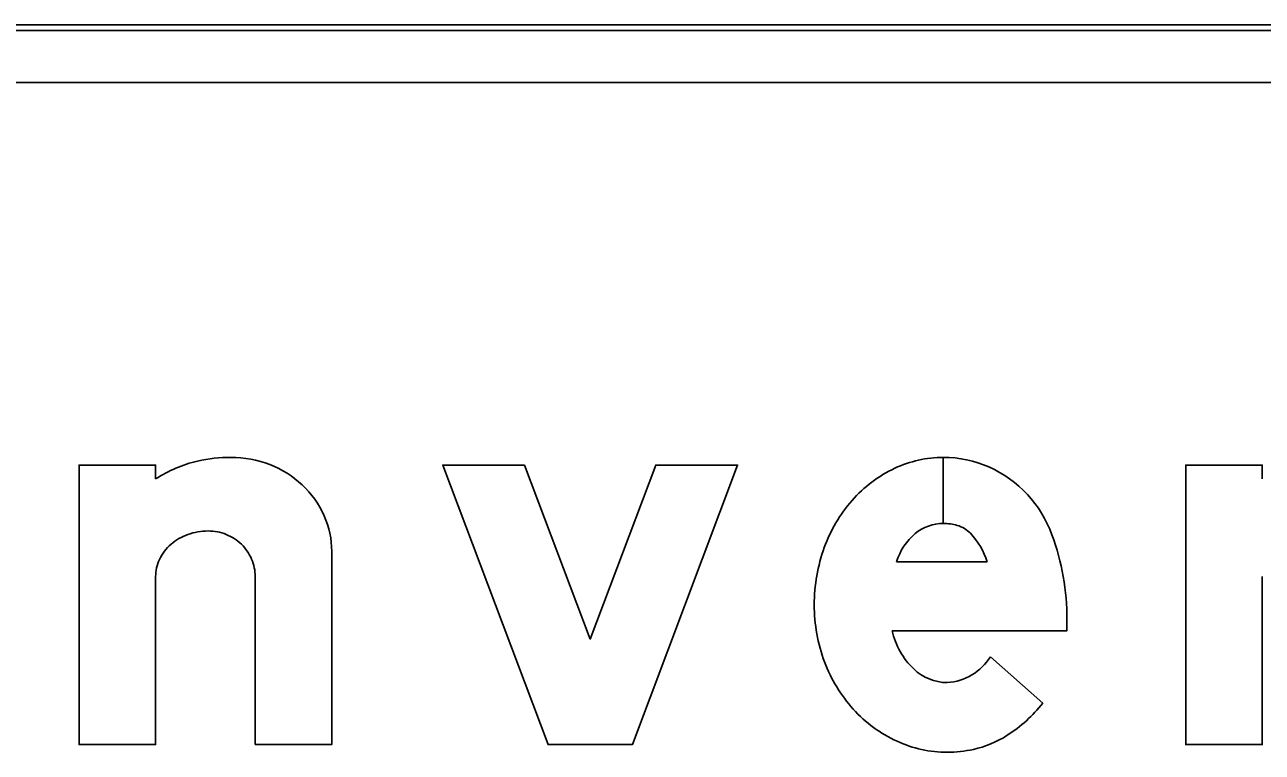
# Model space of a CAD drawing. Extents: x 1806251 to 1809821, y 414895 to 422886.
# Drawn here: x 1809677.0135 to 1809677.4433, y 415362.5483 to 415362.801 of the extents above; entities that cross this region are included whole.
import ezdxf

# ---------------------------------------------------------------- set-up
doc = ezdxf.new("R2010")
doc.units = 0
for name, color, linetype in [('GSBWFILL', 7, 'Continuous'), ('GSCOLORFILL', 7, 'Continuous'), ('GSOUTLINE', 7, 'Continuous')]:
    doc.layers.add(name, color=color, linetype=linetype)

msp = doc.modelspace()

# ---------------------------------------------------------------- linework, layer by layer
at = {"layer": 'GSBWFILL'}
for p, q in [((1809678.5055, 415362.80100000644), (1809676.6855000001, 415362.80100000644)), ((1809676.6855000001, 415362.7810000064), (1809678.5055, 415362.7810000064)), ((1809677.3325608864, 415362.65075000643), (1809677.3325608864, 415362.62780750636)), ((1809677.3325675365, 415362.62780750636), (1809677.3325675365, 415362.65075000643)), ((1809677.3163348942, 415362.6144782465), (1809677.3478425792, 415362.6144782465)), ((1809677.0935563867, 415362.6093324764), (1809677.0935563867, 415362.55100000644)), ((1809677.3489025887, 415362.58153015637), (1809677.367112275, 415362.5654092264))]:
    msp.add_line(p, q, dxfattribs=at)
for points in [[(1809677.0589764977, 415362.6432867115), (1809677.0589764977, 415362.6480900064), (1809677.032376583, 415362.6480900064), (1809677.032376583, 415362.55100000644), (1809677.0589764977, 415362.55100000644), (1809677.0589764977, 415362.6093324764)], [(1809677.443346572, 415362.6432867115), (1809677.443346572, 415362.6480900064), (1809677.416746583, 415362.6480900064), (1809677.416746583, 415362.55100000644), (1809677.443346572, 415362.55100000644), (1809677.443346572, 415362.6093324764)], [(1809677.0935563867, 415362.55100000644), (1809677.1201563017, 415362.55100000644), (1809677.1201563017, 415362.6180872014)], [(1809677.3755165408, 415362.59433207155), (1809677.3755165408, 415362.5905382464), (1809677.31481803, 415362.5905382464)]]:
    msp.add_lwpolyline(points, dxfattribs=at)
msp.add_lwpolyline([(1809677.1871513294, 415362.6480900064), (1809677.158726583, 415362.6480900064), (1809677.1953015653, 415362.55100000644), (1809677.2245615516, 415362.55100000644), (1809677.2611365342, 415362.6480900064), (1809677.2327117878, 415362.6480900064), (1809677.2099315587, 415362.5876188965)], close=True, dxfattribs=at)
for centre, radius, start, end in [((1809677.3325608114, 415362.61135504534), 0.03939492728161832, 90, 115.32243333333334), ((1809677.3325608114, 415362.61135504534), 0.03939492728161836, 66.24132500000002, 89.9903277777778), ((1809677.3352656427, 415362.6056387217), 0.045718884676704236, 115.32243333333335, 138.8014777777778), ((1809677.3315621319, 415362.6097907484), 0.041229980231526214, 19.99010833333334, 65.84692222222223), ((1809677.3394861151, 415362.6019441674), 0.05132799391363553, 138.8014777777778, 160.06947222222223), ((1809677.3325608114, 415362.612389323), 0.015418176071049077, 90, 129.20859444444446), ((1809677.3325608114, 415362.60992877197), 0.01787872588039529, 74.23414444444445, 89.9786888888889), ((1809677.3363261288, 415362.6083960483), 0.020896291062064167, 130.28684722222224, 163.07771944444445), ((1809677.3347083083, 415362.61753516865), 0.009974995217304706, 43.33061388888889, 74.23414722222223), ((1809677.32281373, 415362.6063142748), 0.026327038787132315, 18.06555277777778, 43.33061111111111), ((1809677.2890665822, 415362.594331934), 0.08644995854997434, 0, 19.990108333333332), ((1809677.3461027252, 415362.5995449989), 0.05836614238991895, 160.06947222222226, 179.99999722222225), ((1809677.3443559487, 415362.5995450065), 0.05661936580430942, 180.00000277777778, 200.502125), ((1809677.340371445, 415362.59617857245), 0.026168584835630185, 192.44669444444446, 226.28929166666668), ((1809677.3326654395, 415362.59156471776), 0.019087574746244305, 273.89293333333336, 328.2837944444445), ((1809677.339282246, 415362.5976478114), 0.05120255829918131, 200.502125, 222.0738138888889), ((1809677.3341919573, 415362.589827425), 0.017307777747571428, 226.54755833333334, 269.2365305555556), ((1809677.336041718, 415362.5947224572), 0.04683692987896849, 222.07381388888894, 245.35241944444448), ((1809677.328120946, 415362.5959567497), 0.04953257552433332, 302.59103055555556, 321.92285), ((1809677.333961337, 415362.59018846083), 0.04184843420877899, 245.35241944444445, 270), ((1809677.3351004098, 415362.5850394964), 0.03657498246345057, 282.47428055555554, 302.59103055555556), ((1809677.333961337, 415362.59018846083), 0.041848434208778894, 270.00000000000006, 282.4742805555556)]:
    msp.add_arc(centre, radius, start, end, dxfattribs=at)
for centre, major_axis, ratio, start_param, end_param in [((1809677.0847070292, 415362.60288896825), (2.932802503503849e-18, 0.047896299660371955), 0.9999967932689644, 0.23508775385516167, 0.5671317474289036), ((1809677.085160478, 415362.59754653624), (3.257772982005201e-18, 0.05320347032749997), 0.9999967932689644, 0, 0.21998619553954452), ((1809677.085160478, 415362.61330354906), (2.2929342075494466e-18, 0.03744645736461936), 0.9999967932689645, 5.914285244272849, 6.283185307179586), ((1809677.0860621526, 415362.6156358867), (2.1398188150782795e-18, 0.034945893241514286), 0.9999967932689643, 5.532257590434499, 5.9142852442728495), ((1809677.087454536, 415362.6171277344), (2.0148635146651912e-18, 0.032905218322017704), 0.999996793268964, 5.130076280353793, 5.5322576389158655), ((1809677.089616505, 415362.6180872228), (1.870029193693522e-18, 0.03053989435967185), 0.999996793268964, 4.71238898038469, 5.130076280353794), ((1809677.0763310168, 415362.60673909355), (1.1207715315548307e-18, 0.018303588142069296), 0.9999967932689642, 0.3457036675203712, 0.7157182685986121), ((1809677.0772237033, 415362.6042605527), (1.2820819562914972e-18, 0.020937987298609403), 0.9999967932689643, 0, 0.3457036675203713), ((1809677.0772237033, 415362.60839590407), (1.0288647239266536e-18, 0.016802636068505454), 0.9999967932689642, 5.900623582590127, 6.283185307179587), ((1809677.0774071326, 415362.60885175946), (9.98776585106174e-19, 0.016311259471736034), 0.9999967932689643, 5.512269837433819, 5.900623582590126), ((1809677.0749567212, 415362.60831961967), (9.92522832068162e-19, 0.016209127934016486), 0.9999967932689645, 0.7157182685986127, 1.1262308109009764), ((1809677.0776909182, 415362.6091438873), (9.73838156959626e-19, 0.01590398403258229), 0.9999967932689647, 5.115435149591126, 5.51226978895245), ((1809677.0728311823, 415362.60933216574), (8.483574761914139e-19, 0.013854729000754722), 0.9999967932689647, 1.126230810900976, 1.5707963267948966), ((1809677.0781324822, 415362.60933216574), (9.444447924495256e-19, 0.015423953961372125), 0.9999967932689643, 4.71238898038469, 5.115435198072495)]:
    msp.add_ellipse(centre, major_axis=major_axis, ratio=ratio, start_param=start_param, end_param=end_param, dxfattribs=at)
at = {"layer": 'GSCOLORFILL'}
for p, q in [((1809678.5055, 415362.80100000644), (1809676.6855000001, 415362.80100000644)), ((1809678.5055, 415362.80100000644), (1809676.6855000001, 415362.80100000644)), ((1809678.5055, 415362.80100000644), (1809676.6855000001, 415362.80100000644)), ((1809676.6855000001, 415362.79900000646), (1809678.5055, 415362.79900000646)), ((1809676.6855000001, 415362.7810000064), (1809678.5055, 415362.7810000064)), ((1809677.3325608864, 415362.65075000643), (1809677.3325608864, 415362.62780750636)), ((1809677.3325675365, 415362.62780750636), (1809677.3325675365, 415362.65075000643)), ((1809677.3163348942, 415362.6144782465), (1809677.3478425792, 415362.6144782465)), ((1809677.0935563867, 415362.6093324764), (1809677.0935563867, 415362.55100000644)), ((1809677.3489025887, 415362.58153015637), (1809677.367112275, 415362.5654092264))]:
    msp.add_line(p, q, dxfattribs=at)
for points in [[(1809677.0589764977, 415362.6432867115), (1809677.0589764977, 415362.6480900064), (1809677.032376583, 415362.6480900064), (1809677.032376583, 415362.55100000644), (1809677.0589764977, 415362.55100000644), (1809677.0589764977, 415362.6093324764)], [(1809677.443346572, 415362.6432867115), (1809677.443346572, 415362.6480900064), (1809677.416746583, 415362.6480900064), (1809677.416746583, 415362.55100000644), (1809677.443346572, 415362.55100000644), (1809677.443346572, 415362.6093324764)], [(1809677.0935563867, 415362.55100000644), (1809677.1201563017, 415362.55100000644), (1809677.1201563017, 415362.6180872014)], [(1809677.3755165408, 415362.59433207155), (1809677.3755165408, 415362.5905382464), (1809677.31481803, 415362.5905382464)]]:
    msp.add_lwpolyline(points, dxfattribs=at)
msp.add_lwpolyline([(1809677.1871513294, 415362.6480900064), (1809677.158726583, 415362.6480900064), (1809677.1953015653, 415362.55100000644), (1809677.2245615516, 415362.55100000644), (1809677.2611365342, 415362.6480900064), (1809677.2327117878, 415362.6480900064), (1809677.2099315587, 415362.5876188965)], close=True, dxfattribs=at)
for centre, radius, start, end in [((1809677.3325608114, 415362.61135504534), 0.03939492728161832, 90, 115.32243333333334), ((1809677.3325608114, 415362.61135504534), 0.03939492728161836, 66.24132500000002, 89.9903277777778), ((1809677.3352656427, 415362.6056387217), 0.045718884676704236, 115.32243333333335, 138.8014777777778), ((1809677.3315621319, 415362.6097907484), 0.041229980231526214, 19.99010833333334, 65.84692222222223), ((1809677.3394861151, 415362.6019441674), 0.05132799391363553, 138.8014777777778, 160.06947222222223), ((1809677.3325608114, 415362.612389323), 0.015418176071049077, 90, 129.20859444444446), ((1809677.3325608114, 415362.60992877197), 0.01787872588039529, 74.23414444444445, 89.9786888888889), ((1809677.3363261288, 415362.6083960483), 0.020896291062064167, 130.28684722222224, 163.07771944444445), ((1809677.3347083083, 415362.61753516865), 0.009974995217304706, 43.33061388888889, 74.23414722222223), ((1809677.32281373, 415362.6063142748), 0.026327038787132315, 18.06555277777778, 43.33061111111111), ((1809677.2890665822, 415362.594331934), 0.08644995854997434, 0, 19.990108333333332), ((1809677.3461027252, 415362.5995449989), 0.05836614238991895, 160.06947222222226, 179.99999722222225), ((1809677.3443559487, 415362.5995450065), 0.05661936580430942, 180.00000277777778, 200.502125), ((1809677.340371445, 415362.59617857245), 0.026168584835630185, 192.44669444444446, 226.28929166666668), ((1809677.3326654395, 415362.59156471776), 0.019087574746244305, 273.89293333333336, 328.2837944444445), ((1809677.339282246, 415362.5976478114), 0.05120255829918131, 200.502125, 222.0738138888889), ((1809677.3341919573, 415362.589827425), 0.017307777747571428, 226.54755833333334, 269.2365305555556), ((1809677.336041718, 415362.5947224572), 0.04683692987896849, 222.07381388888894, 245.35241944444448), ((1809677.328120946, 415362.5959567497), 0.04953257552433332, 302.59103055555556, 321.92285), ((1809677.333961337, 415362.59018846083), 0.04184843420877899, 245.35241944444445, 270), ((1809677.3351004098, 415362.5850394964), 0.03657498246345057, 282.47428055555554, 302.59103055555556), ((1809677.333961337, 415362.59018846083), 0.041848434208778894, 270.00000000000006, 282.4742805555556)]:
    msp.add_arc(centre, radius, start, end, dxfattribs=at)
for centre, major_axis, ratio, start_param, end_param in [((1809677.0847070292, 415362.60288896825), (2.932802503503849e-18, 0.047896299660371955), 0.9999967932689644, 0.23508775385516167, 0.5671317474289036), ((1809677.085160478, 415362.59754653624), (3.257772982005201e-18, 0.05320347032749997), 0.9999967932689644, 0, 0.21998619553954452), ((1809677.085160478, 415362.61330354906), (2.2929342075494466e-18, 0.03744645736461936), 0.9999967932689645, 5.914285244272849, 6.283185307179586), ((1809677.0860621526, 415362.6156358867), (2.1398188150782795e-18, 0.034945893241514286), 0.9999967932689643, 5.532257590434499, 5.9142852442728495), ((1809677.087454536, 415362.6171277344), (2.0148635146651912e-18, 0.032905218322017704), 0.999996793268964, 5.130076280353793, 5.5322576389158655), ((1809677.089616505, 415362.6180872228), (1.870029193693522e-18, 0.03053989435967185), 0.999996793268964, 4.71238898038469, 5.130076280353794), ((1809677.0763310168, 415362.60673909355), (1.1207715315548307e-18, 0.018303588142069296), 0.9999967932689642, 0.3457036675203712, 0.7157182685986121), ((1809677.0772237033, 415362.6042605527), (1.2820819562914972e-18, 0.020937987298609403), 0.9999967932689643, 0, 0.3457036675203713), ((1809677.0772237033, 415362.60839590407), (1.0288647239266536e-18, 0.016802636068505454), 0.9999967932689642, 5.900623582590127, 6.283185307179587), ((1809677.0774071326, 415362.60885175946), (9.98776585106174e-19, 0.016311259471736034), 0.9999967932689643, 5.512269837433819, 5.900623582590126), ((1809677.0749567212, 415362.60831961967), (9.92522832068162e-19, 0.016209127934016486), 0.9999967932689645, 0.7157182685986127, 1.1262308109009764), ((1809677.0776909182, 415362.6091438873), (9.73838156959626e-19, 0.01590398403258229), 0.9999967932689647, 5.115435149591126, 5.51226978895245), ((1809677.0728311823, 415362.60933216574), (8.483574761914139e-19, 0.013854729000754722), 0.9999967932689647, 1.126230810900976, 1.5707963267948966), ((1809677.0781324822, 415362.60933216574), (9.444447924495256e-19, 0.015423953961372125), 0.9999967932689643, 4.71238898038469, 5.115435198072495)]:
    msp.add_ellipse(centre, major_axis=major_axis, ratio=ratio, start_param=start_param, end_param=end_param, dxfattribs=at)
at = {"layer": 'GSOUTLINE'}
for p, q in [((1809678.5055, 415362.80100000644), (1809676.6855000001, 415362.80100000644)), ((1809678.5055, 415362.7810000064), (1809676.6855000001, 415362.7810000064)), ((1809677.3163348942, 415362.6144782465), (1809677.3478425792, 415362.6144782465)), ((1809677.0935563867, 415362.6093324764), (1809677.0935563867, 415362.55100000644)), ((1809677.367112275, 415362.5654092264), (1809677.3489025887, 415362.58153015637))]:
    msp.add_line(p, q, dxfattribs=at)
for points in [[(1809677.0589764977, 415362.6432867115), (1809677.0589764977, 415362.6480900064), (1809677.032376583, 415362.6480900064), (1809677.032376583, 415362.55100000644), (1809677.0589764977, 415362.55100000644), (1809677.0589764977, 415362.6093324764)], [(1809677.443346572, 415362.6432867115), (1809677.443346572, 415362.6480900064), (1809677.416746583, 415362.6480900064), (1809677.416746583, 415362.55100000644), (1809677.443346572, 415362.55100000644), (1809677.443346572, 415362.6093324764)], [(1809677.0935563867, 415362.55100000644), (1809677.1201563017, 415362.55100000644), (1809677.1201563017, 415362.6180872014)], [(1809677.31481803, 415362.5905382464), (1809677.3755165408, 415362.5905382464), (1809677.3755165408, 415362.59433207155)]]:
    msp.add_lwpolyline(points, dxfattribs=at)
msp.add_lwpolyline([(1809677.1871513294, 415362.6480900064), (1809677.158726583, 415362.6480900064), (1809677.1953015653, 415362.55100000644), (1809677.2245615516, 415362.55100000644), (1809677.2611365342, 415362.6480900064), (1809677.2327117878, 415362.6480900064), (1809677.2099315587, 415362.5876188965)], close=True, dxfattribs=at)
for centre, radius, start, end in [((1809677.3325608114, 415362.61135504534), 0.039394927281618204, 90, 115.32243333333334), ((1809677.3325608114, 415362.61135504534), 0.03939492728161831, 66.241325, 90), ((1809677.3352656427, 415362.6056387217), 0.045718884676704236, 115.32243333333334, 138.8014777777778), ((1809677.3315621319, 415362.6097907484), 0.04122998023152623, 19.990108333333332, 65.84692222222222), ((1809677.3394861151, 415362.6019441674), 0.05132799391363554, 138.8014777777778, 160.06947222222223), ((1809677.3325608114, 415362.612389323), 0.015418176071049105, 90, 129.20859444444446), ((1809677.3325608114, 415362.60992877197), 0.017878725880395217, 74.23414444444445, 90.00000000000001), ((1809677.3363261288, 415362.6083960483), 0.020896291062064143, 130.28684722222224, 163.07771944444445), ((1809677.3347083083, 415362.61753516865), 0.009974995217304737, 43.33061388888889, 74.23414722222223), ((1809677.32281373, 415362.6063142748), 0.0263270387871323, 18.06555277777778, 43.33061111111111), ((1809677.2890665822, 415362.594331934), 0.08644995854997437, 0, 19.990108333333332), ((1809677.3461027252, 415362.5995449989), 0.058366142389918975, 160.06947222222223, 179.99999722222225), ((1809677.3443559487, 415362.5995450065), 0.05661936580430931, 180.00000277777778, 200.502125), ((1809677.340371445, 415362.59617857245), 0.026168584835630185, 192.44669444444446, 226.28929166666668), ((1809677.3326654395, 415362.59156471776), 0.019087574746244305, 273.89293333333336, 328.2837944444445), ((1809677.339282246, 415362.5976478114), 0.051202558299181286, 200.502125, 222.0738138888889), ((1809677.3341919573, 415362.589827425), 0.017307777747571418, 226.54755833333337, 269.2365305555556), ((1809677.336041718, 415362.5947224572), 0.046836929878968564, 222.0738138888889, 245.35241944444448), ((1809677.328120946, 415362.5959567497), 0.04953257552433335, 302.59103055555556, 321.92285), ((1809677.333961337, 415362.59018846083), 0.04184843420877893, 245.35241944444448, 270.00000000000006), ((1809677.3351004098, 415362.5850394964), 0.0365749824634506, 282.4742805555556, 302.5910305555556), ((1809677.333961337, 415362.59018846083), 0.0418484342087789, 270, 282.47428055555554)]:
    msp.add_arc(centre, radius, start, end, dxfattribs=at)
for centre, major_axis, ratio, start_param, end_param in [((1809677.0847070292, 415362.60288896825), (2.932802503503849e-18, 0.047896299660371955), 0.9999967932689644, 0.23508775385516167, 0.5671317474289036), ((1809677.085160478, 415362.59754653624), (3.2577729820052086e-18, 0.05320347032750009), 0.9999967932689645, 0, 0.21998619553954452), ((1809677.085160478, 415362.61330354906), (2.292934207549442e-18, 0.03744645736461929), 0.9999967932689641, 5.914285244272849, 6.283185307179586), ((1809677.0860621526, 415362.6156358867), (2.1398188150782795e-18, 0.034945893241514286), 0.9999967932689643, 5.532257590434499, 5.9142852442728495), ((1809677.087454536, 415362.6171277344), (2.0148635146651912e-18, 0.032905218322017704), 0.999996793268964, 5.130076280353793, 5.5322576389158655), ((1809677.089616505, 415362.6180872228), (1.870029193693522e-18, 0.03053989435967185), 0.999996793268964, 4.71238898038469, 5.130076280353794), ((1809677.0763310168, 415362.60673909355), (1.1207715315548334e-18, 0.01830358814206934), 0.9999967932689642, 0.3457036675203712, 0.7157182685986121), ((1809677.0772237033, 415362.6042605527), (1.2820819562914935e-18, 0.020937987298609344), 0.9999967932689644, 0, 0.3457036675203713), ((1809677.0772237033, 415362.60839590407), (1.0288647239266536e-18, 0.016802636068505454), 0.9999967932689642, 5.900623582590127, 6.283185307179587), ((1809677.0774071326, 415362.60885175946), (9.987765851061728e-19, 0.016311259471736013), 0.9999967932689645, 5.512269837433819, 5.900623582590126), ((1809677.0749567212, 415362.60831961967), (9.92522832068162e-19, 0.016209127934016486), 0.9999967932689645, 0.7157182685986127, 1.1262308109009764), ((1809677.0776909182, 415362.6091438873), (9.73838156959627e-19, 0.01590398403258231), 0.9999967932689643, 5.115435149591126, 5.51226978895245), ((1809677.0728311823, 415362.60933216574), (8.483574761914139e-19, 0.013854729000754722), 0.9999967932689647, 1.126230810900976, 1.5707963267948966), ((1809677.0781324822, 415362.60933216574), (9.444447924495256e-19, 0.015423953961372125), 0.9999967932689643, 4.71238898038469, 5.115435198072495)]:
    msp.add_ellipse(centre, major_axis=major_axis, ratio=ratio, start_param=start_param, end_param=end_param, dxfattribs=at)

doc.saveas('drawing.dxf')
